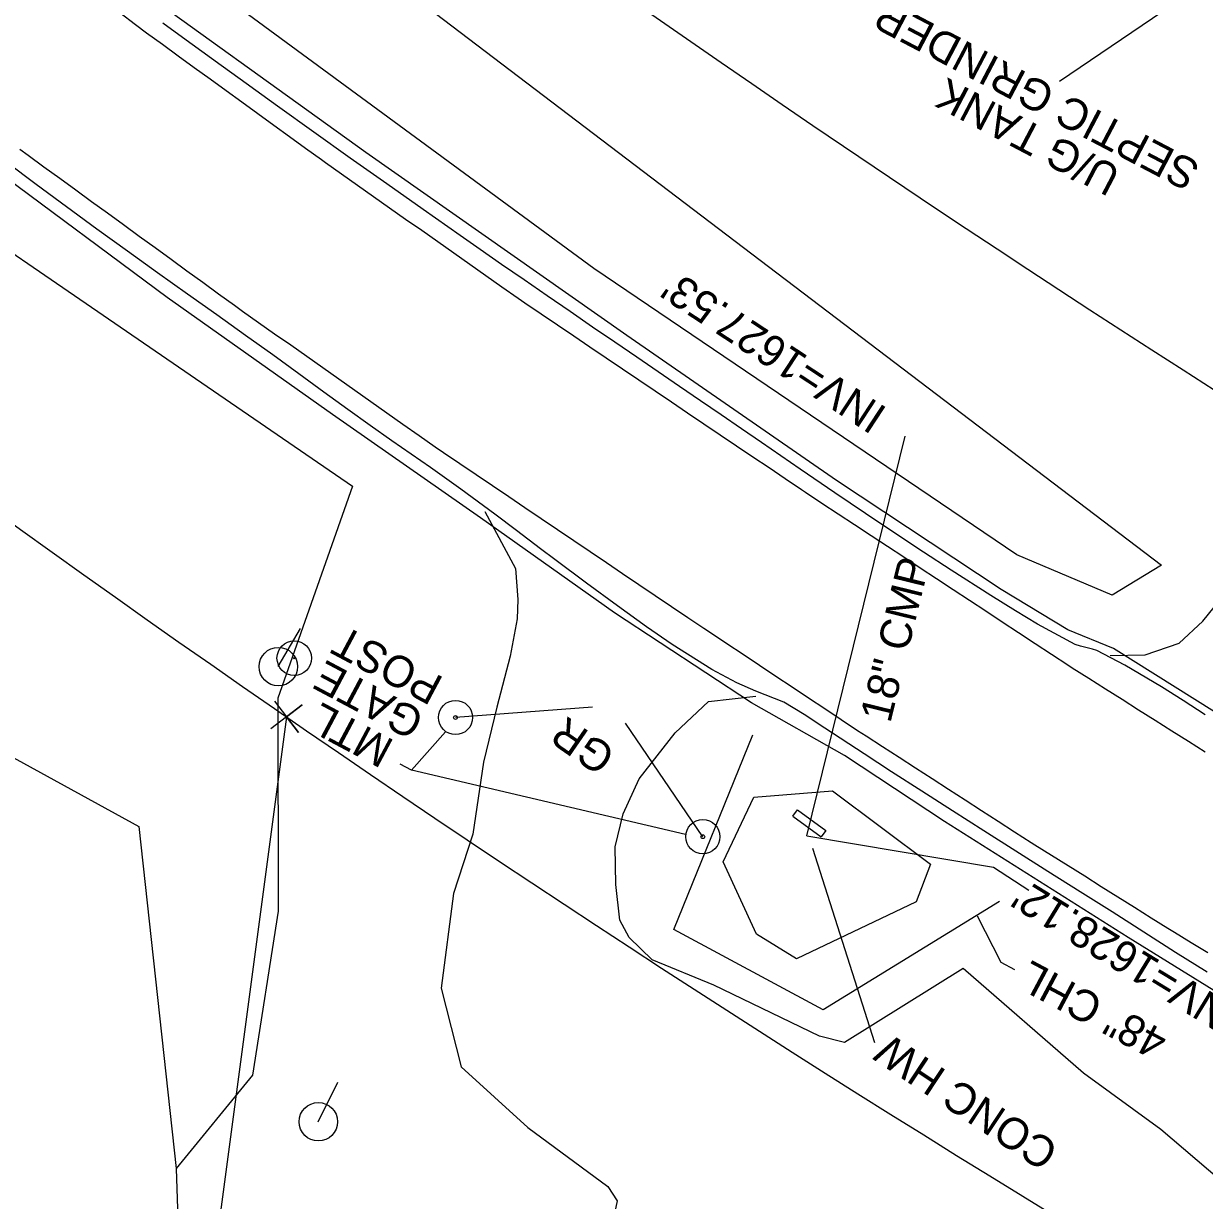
# Model space of a CAD drawing. Extents: x 472260 to 482161, y 489063 to 507124.
# Drawn here: x 479226.8 to 479377.1, y 493683.7 to 493833.5 of the extents above; entities that cross this region are included whole.
import ezdxf

# ---------------------------------------------------------------- set-up
doc = ezdxf.new("R2010")
doc.units = 0
for name, color, linetype in [('CTL Primary Horizontal and Vertical Cogo Elevation', 7, 'Continuous'), ('CTL Primary Horizontal and Vertical Cogo Number', 7, 'Continuous'), ('Exist Hydrographic Stream Bed Label', 7, 'Continuous'), ('Exist Plan Preparation Drainage Notes Label', 7, 'Continuous'), ('Exist Roads EOP Other Cogo Point CELL', 7, 'Continuous'), ('Exist Structure Minor Drop Inlet Cogo Comment', 7, 'Continuous'), ('Exist Structure Minor Drop Inlet Cogo Elevation', 7, 'Continuous'), ('Exist Structure Minor Drop Inlet Cogo Number', 7, 'Continuous'), ('Prop Drainage Structure Catch Basin Convert From Junction Box Label', 7, 'Continuous'), ('Prop Drainage Structure Drop Inlet Grate 2 Narrow Slots and Sag Grates 840 24 CELL', 7, 'Continuous'), ('Prop Drainage Structure Drop Inlet Grate 2 Narrow Slots and Sag Grates 840 24 Label', 7, 'Continuous'), ('Prop Drainage Structure Junction Box with Manhole CELL', 7, 'Continuous'), ('Prop Drainage Structure Outlet Berm Ditch 850 10 Label', 7, 'Continuous'), ('Prop Drainage Structure Pipe RCP 18in Class III', 7, 'Continuous'), ('Prop Drainage Structure Pipe RCP 30in Class III', 7, 'Continuous'), ('Prop Drainage Structure Pipe RCP 36in Class III', 7, 'Continuous'), ('Prop Drainage Structure Pipe RCP 66in Class IV', 7, 'Continuous'), ('Prop Drainage Structure Pipe RCP 66in Class IV Label', 7, 'Continuous'), ('Prop Drainage Structure Pipe RCP 72in Class III', 7, 'Continuous'), ('Prop Drainage Structure Pipe Side Drain 18in Label', 7, 'Continuous'), ('Prop Drainage Structure Pipe Stub Out CELL', 7, 'Continuous'), ('Prop Drainage Structure Pipe Welded Steel 72in Label', 7, 'Continuous'), ('Prop Drainage Structure Plot Symbol 20 Scale CELL', 7, 'Continuous'), ('Prop Drainage Structure Plot Symbol 50 Scale', 7, 'Continuous'), ('Prop Drainage Structure Tops and Inverts LABEL', 7, 'Continuous'), ('Prop Earthen Structure False Sump Label', 7, 'Continuous'), ('Prop Erosion Rip Rap Class I', 7, 'Continuous'), ('Prop Erosion Rip Rap Pad at Outlet Label', 7, 'Continuous'), ('Prop NEU Channel Block Detail Label', 7, 'Continuous')]:
    doc.layers.add(name, color=color, linetype=linetype)

msp = doc.modelspace()

# ---------------------------------------------------------------- linework, layer by layer
at = {"layer": 'CTL Primary Horizontal and Vertical Cogo Elevation'}
msp.add_line((479327.22, 493728.49), (479335.13, 493703.78), dxfattribs=at)
at = {"layer": 'Exist Hydrographic Stream Bed Label'}
msp.add_line((479376.47, 493838.2), (479358.66, 493826.1), dxfattribs=at)
at = {"layer": 'Exist Roads EOP Other Cogo Point CELL'}
msp.add_line((479260.25, 493745.22), (479260.25, 493745.22), dxfattribs=at)
msp.add_lwpolyline([(479258.73, 493747.21), (479261.77, 493743.24), (479260.25, 493745.22), (479262.24, 493746.74), (479258.27, 493743.7)], dxfattribs=at)
at = {"layer": 'Exist Structure Minor Drop Inlet Cogo Comment'}
for radius in [2.2, 0.0707]:
    msp.add_circle((479261.25, 493752.7), radius, dxfattribs=at)
at = {"layer": 'Exist Structure Minor Drop Inlet Cogo Elevation'}
for radius in [1992.96, 2092.96]:
    msp.add_arc((480448.9, 495467.9), radius, 230.46528, 247.8014, dxfattribs=at)
at = {"layer": 'Exist Structure Minor Drop Inlet Cogo Number'}
msp.add_line((479260.25, 493745.22), (479234.2, 493549.49), dxfattribs=at)
at = {"layer": 'Prop Drainage Structure Catch Basin Convert From Junction Box Label'}
for points in [[(479494.67, 493677.25), (479450.49, 493701.09), (479411.84, 493723.93), (479408.43, 493727.28), (479399.86, 493732.59), (479383.75, 493742.52), (479365.56, 493753.91), (479359.73, 493756.32), (479351.25, 493761.43), (479330.28, 493775.33), (479303.6, 493793.79), (479270.36, 493817.09), (479236.98, 493841.13), (479211.55, 493860.79), (479185.67, 493881.04), (479165.04, 493897.43), (479139.33, 493918.73), (479110.8, 493943.24), (479083.24, 493967.93)], [(479479.9, 493652.12), (479458.76, 493663.88), (479452.67, 493666.06), (479425.06, 493681.6), (479418.02, 493685.95), (479391.55, 493702.18), (479367.4, 493717.12), (479344.01, 493731.9), (479331.31, 493740.29), (479319.47, 493747.01), (479302, 493758.46), (479284.94, 493770.56), (479266.1, 493783.7), (479245.09, 493798.63), (479223.08, 493814.93), (479199.69, 493832.55), (479180.94, 493846.16), (479165.55, 493858.79), (479144.41, 493876.29), (479122.24, 493895.08), (479100.54, 493913.79), (479080.02, 493932.03), (479075.06, 493933.53), (479065.68, 493942.56)]]:
    msp.add_lwpolyline(points, dxfattribs=at)
at = {"layer": 'Prop Drainage Structure Drop Inlet Grate 2 Narrow Slots and Sag Grates 840 24 CELL'}
for points in [[(479239.06, 493834.9), (479241.05, 493833.38), (479242.44, 493832.33), (479244.46, 493830.86), (479246.49, 493829.39), (479248.51, 493827.92), (479250.53, 493826.45), (479252.56, 493824.99), (479254.58, 493823.52), (479256.6, 493822.05), (479258.63, 493820.58), (479260.65, 493819.11), (479262.67, 493817.65), (479264.7, 493816.18), (479265.21, 493815.81), (479267.25, 493814.37), (479269.3, 493812.93), (479271.34, 493811.49), (479273.38, 493810.05), (479275.43, 493808.61), (479277.47, 493807.17), (479279.52, 493805.73), (479281.56, 493804.29), (479283.6, 493802.85), (479285.65, 493801.42), (479287.69, 493799.98), (479289.74, 493798.54), (479290.61, 493797.93), (479292.68, 493796.53), (479294.75, 493795.13), (479296.82, 493793.73), (479298.89, 493792.33), (479300.97, 493790.94), (479303.04, 493789.54), (479305.11, 493788.14), (479307.18, 493786.74), (479309.26, 493785.34), (479311.33, 493783.95), (479313.4, 493782.55), (479315.47, 493781.15), (479317.55, 493779.75), (479319.62, 493778.35), (479321.69, 493776.96), (479323.76, 493775.56), (479325.83, 493774.16), (479326.32, 493773.83), (479328.41, 493772.45), (479330.5, 493771.08), (479332.59, 493769.7), (479334.67, 493768.33), (479336.76, 493766.96), (479338.85, 493765.58), (479340.94, 493764.21), (479343.02, 493762.83), (479345.11, 493761.46), (479347.2, 493760.08), (479349.29, 493758.71), (479351.38, 493757.33), (479353.46, 493755.96), (479355.55, 493754.58), (479357.64, 493753.21), (479359.73, 493751.83), (479360.29, 493751.46), (479362.4, 493750.13), (479364.52, 493748.79), (479366.63, 493747.46), (479368.74, 493746.12), (479370.86, 493744.79), (479372.97, 493743.45), (479375.08, 493742.12), (479377.2, 493740.78)], [(479377.57, 493715.17), (479375.43, 493716.47), (479373.29, 493717.76), (479372.45, 493718.27), (479370.33, 493719.6), (479368.22, 493720.93), (479366.1, 493722.26), (479363.98, 493723.59), (479361.87, 493724.92), (479359.75, 493726.24), (479357.63, 493727.57), (479355.52, 493728.9), (479355.04, 493729.2), (479352.94, 493730.55), (479350.84, 493731.91), (479348.74, 493733.26), (479346.64, 493734.62), (479344.54, 493735.97), (479342.44, 493737.33), (479340.34, 493738.68), (479338.24, 493740.04), (479336.14, 493741.39), (479334.04, 493742.75), (479332.94, 493743.46), (479330.86, 493744.84), (479328.78, 493746.23), (479326.7, 493747.61), (479324.62, 493749), (479322.54, 493750.38), (479320.46, 493751.77), (479318.38, 493753.15), (479316.3, 493754.54), (479314.22, 493755.92), (479313.41, 493756.46), (479311.34, 493757.85), (479309.27, 493759.25), (479307.2, 493760.65), (479305.12, 493762.05), (479303.05, 493763.45), (479300.98, 493764.85), (479298.91, 493766.24), (479296.84, 493767.64), (479294.76, 493769.04), (479292.69, 493770.44), (479290.62, 493771.84), (479288.55, 493773.24), (479286.48, 493774.63), (479284.4, 493776.03), (479282.33, 493777.43), (479280.26, 493778.83), (479279.18, 493779.56), (479277.14, 493781), (479275.09, 493782.44), (479273.05, 493783.88), (479271.01, 493785.32), (479268.97, 493786.77), (479266.92, 493788.21), (479264.88, 493789.65), (479262.84, 493791.09), (479260.8, 493792.53), (479258.75, 493793.97), (479256.71, 493795.41), (479254.67, 493796.85), (479253.65, 493797.58), (479251.62, 493799.05), (479249.6, 493800.52), (479247.58, 493801.99), (479245.56, 493803.46), (479243.54, 493804.93), (479241.52, 493806.4), (479239.5, 493807.87), (479237.48, 493809.34), (479235.45, 493810.81), (479233.43, 493812.29), (479231.41, 493813.76), (479229.39, 493815.23), (479227.37, 493816.7), (479226.33, 493817.46)]]:
    msp.add_lwpolyline(points, dxfattribs=at)
at = {"layer": 'Prop Drainage Structure Drop Inlet Grate 2 Narrow Slots and Sag Grates 840 24 Label'}
msp.add_lwpolyline([(479348.19, 493719.89), (479351.2, 493713.99), (479352.95, 493713.04)], dxfattribs=at)
at = {"layer": 'Prop Drainage Structure Junction Box with Manhole CELL'}
msp.add_lwpolyline([(479326.52, 493730.06), (479350.28, 493726.09), (479354.75, 493723.14)], dxfattribs=at)
at = {"layer": 'Prop Drainage Structure Pipe RCP 18in Class III'}
for points in [[(479365.1, 493753.02), (479369.56, 493753.13), (479373.88, 493754.62), (479376.93, 493757.4), (479379.63, 493760.75), (479382.88, 493766.95), (479385.36, 493772.73), (479389.03, 493783.23), (479392.07, 493791.27), (479392.92, 493797.2), (479392.2, 493802.53), (479391.26, 493806.98), (479388.35, 493816.07), (479389.45, 493821.09), (479389.94, 493825.02), (479389.4, 493827.72), (479387.54, 493830.44), (479390.41, 493838), (479395.85, 493836.03), (479397.84, 493838.66)], [(479285.52, 493771.37), (479289.41, 493764.11), (479289.69, 493760.18), (479289.62, 493757.69), (479288.72, 493752.94), (479287.04, 493746.47), (479285.33, 493739.45), (479283.99, 493730.27), (479281.51, 493722.72), (479279.93, 493710.66), (479282.48, 493700.67), (479290.98, 493692.92), (479301.15, 493685.43), (479302.36, 493683.6), (479301.5, 493679.62)], [(479386.59, 493679.88), (479371.57, 493692.68), (479361.74, 493699.84), (479346.41, 493713.2), (479331.29, 493703.74), (479328.12, 493704.57), (479314.68, 493711.08), (479306.83, 493714.3), (479303.88, 493717.11), (479302.7, 493719.35), (479302.19, 493723.89), (479302.11, 493728.67), (479303.1, 493732.89), (479305.17, 493737.32), (479309.76, 493743.2), (479313.97, 493747.19), (479319.99, 493747.86)]]:
    msp.add_lwpolyline(points, dxfattribs=at)
at = {"layer": 'Prop Drainage Structure Pipe RCP 36in Class III'}
for p, q in [((479325.31, 493733.4), (479328.92, 493730.76)), ((479324.72, 493732.59), (479328.33, 493729.95))]:
    msp.add_line(p, q, dxfattribs=at)
at = {"layer": 'Prop Drainage Structure Pipe RCP 66in Class IV'}
msp.add_line((479326.52, 493730.06), (479339, 493780.97), dxfattribs=at)
at = {"layer": 'Prop Drainage Structure Pipe RCP 72in Class III'}
msp.add_lwpolyline([(479351.04, 493721.72), (479328.59, 493707.94), (479309.57, 493718.14), (479319.63, 493742.95)], dxfattribs=at)
at = {"layer": 'Prop Drainage Structure Pipe Side Drain 18in Label'}
for p, q in [((479299.21, 493746.44), (479281.78, 493745.14)), ((479313.26, 493729.96), (479303.42, 493744.4))]:
    msp.add_line(p, q, dxfattribs=at)
at = {"layer": 'Prop Drainage Structure Pipe Stub Out CELL'}
for points in [[(479377.19, 493745.47), (479374.42, 493747.31), (479371.65, 493749.05), (479366.98, 493751.8), (479363.42, 493753.66), (479362.87, 493753.86), (479361.32, 493754.21), (479360.67, 493754.44), (479355.85, 493757.04), (479353.07, 493758.71), (479349.93, 493760.66), (479344.89, 493763.91), (479341.36, 493766.21), (479337.7, 493768.61), (479333.96, 493771.11), (479330.07, 493773.76), (479325.66, 493776.77), (479320.72, 493780.15), (479318.17, 493781.9), (479315.58, 493783.67), (479312.96, 493785.47), (479310.29, 493787.29), (479307.59, 493789.14), (479304.84, 493791.02), (479302.05, 493792.92), (479299.23, 493794.86), (479296.36, 493796.82), (479293.46, 493798.82), (479290.52, 493800.85), (479287.64, 493802.84), (479284.92, 493804.73), (479282.37, 493806.51), (479277.65, 493809.82), (479273.02, 493813.09), (479268.38, 493816.36), (479263.76, 493819.66), (479259.12, 493822.99), (479254.37, 493826.41), (479251.95, 493828.15), (479249.5, 493829.92), (479247.02, 493831.72), (479244.52, 493833.54)], [(479377.47, 493712.7), (479373.45, 493715.23), (479369.41, 493717.8), (479365.35, 493720.38), (479361.28, 493722.96), (479357.19, 493725.55), (479353.1, 493728.14), (479349.04, 493730.71), (479345.05, 493733.25), (479341.13, 493735.76), (479337.29, 493738.24), (479333.8, 493740.5), (479328.79, 493743.77), (479326.16, 493745.53), (479323.58, 493747.09), (479320.02, 493748.48), (479317.58, 493749.55), (479314.42, 493751.26), (479309.37, 493754.43), (479306.09, 493756.68), (479302.4, 493759.35), (479298.46, 493762.25), (479294.42, 493765.24), (479292.61, 493766.6), (479289.53, 493768.93), (479286.79, 493771.02), (479282.47, 493774.22), (479278.58, 493776.97), (479273.65, 493780.38), (479270.93, 493782.31), (479268.06, 493784.37), (479265.03, 493786.58), (479261.85, 493788.9), (479258.52, 493791.31), (479255.03, 493793.8), (479251.39, 493796.39), (479247.65, 493799.04), (479243.86, 493801.75), (479240.02, 493804.52), (479236.13, 493807.33), (479232.24, 493810.17), (479228.41, 493813.01), (479224.62, 493815.83)]]:
    msp.add_lwpolyline(points, dxfattribs=at)
at = {"layer": 'Prop Drainage Structure Plot Symbol 20 Scale CELL'}
for centre, radius in [((479281.78, 493745.14), 2.18), ((479281.78, 493745.14), 0.24), ((479313.26, 493729.96), 2.18), ((479313.26, 493729.96), 0.24)]:
    msp.add_circle(centre, radius, dxfattribs=at)
at = {"layer": 'Prop Drainage Structure Plot Symbol 50 Scale'}
for p, q in [((479324.72, 493732.59), (479325.31, 493733.4)), ((479328.92, 493730.76), (479328.33, 493729.95))]:
    msp.add_line(p, q, dxfattribs=at)
at = {"layer": 'Prop Drainage Structure Tops and Inverts LABEL'}
for points in [[(479171.8, 493921.62), (479214.74, 493885.94), (479276, 493837.28), (479371.67, 493764.52), (479365.39, 493760.73), (479353.23, 493765.86), (479299.39, 493802.32), (479233.34, 493850.88), (479191.14, 493882.61), (479162.76, 493909.29), (479162.97, 493921.03), (479171.8, 493921.62)], [(479155.42, 493778.48), (479164.56, 493808.22), (479166.22, 493825.31), (479163.89, 493837.46), (479127.8, 493863.11), (479110.48, 493867.61), (479116.76, 493882.24), (479184.49, 493832.32), (479268.68, 493774.59), (479259.14, 493747.61), (479259.22, 493720.49), (479255.94, 493699.61), (479246.2, 493687.72)], [(479315.87, 493726.75), (479319.77, 493734.98), (479329.78, 493735.79), (479342.26, 493726.45), (479340.44, 493721.68), (479325.2, 493714.41), (479320.11, 493717.56), (479315.87, 493726.75)]]:
    msp.add_lwpolyline(points, dxfattribs=at)
at = {"layer": 'Prop Erosion Rip Rap Class I'}
for points in [[(479280.51, 493743.33), (479276.17, 493738.42), (479274.72, 493739.18)], [(479311.04, 493730.26), (479276.17, 493738.42), (479274.72, 493739.18)]]:
    msp.add_lwpolyline(points, dxfattribs=at)
at = {"layer": 'Prop Erosion Rip Rap Pad at Outlet Label'}
msp.add_lwpolyline([(479155.42, 493778.48), (479241.47, 493731.28), (479246.2, 493687.72), (479247.14, 493659.54), (479243.81, 493625.08), (479259.84, 493597.24), (479393.31, 493554.04), (479427.38, 493595.67), (479472.46, 493638.33), (479483.46, 493634.2)], dxfattribs=at)
at = {"layer": 'Prop NEU Channel Block Detail Label'}
for p, q in [((479259.22, 493751.62), (479262.06, 493756.47)), ((479259.22, 493751.62), (479259.22, 493751.62)), ((479264.31, 493693.67), (479266.8, 493698.71)), ((479264.31, 493693.67), (479264.31, 493693.67))]:
    msp.add_line(p, q, dxfattribs=at)
for centre in [(479259.22, 493751.62), (479264.31, 493693.67)]:
    msp.add_circle(centre, 2.45, dxfattribs=at)

# ---------------------------------------------------------------- texts
at = {"layer": 'CTL Primary Horizontal and Vertical Cogo Number'}
msp.add_text('CONC HW', height=4, rotation=146.4491, dxfattribs=at).set_placement((479358.8, 493690.57))
at = {"layer": 'Exist Plan Preparation Drainage Notes Label'}
for s, p in [('SEPTIC GRINDER', (479376.79, 493815.6)), ('U/G TANK', (479366.71, 493814.95))]:
    msp.add_text(s, height=4, rotation=152.3422, dxfattribs=at).set_placement(p)
at = {"layer": 'Prop Drainage Structure Outlet Berm Ditch 850 10 Label'}
msp.add_text('48" CHL', height=4, rotation=151.985, dxfattribs=at).set_placement((479372.72, 493704.91))
at = {"layer": 'Prop Drainage Structure Pipe RCP 30in Class III'}
for s, p in [('POST', (479280.44, 493750.13)), ('GATE', (479278.07, 493745.71)), ('MTL', (479274.15, 493742.13))]:
    msp.add_text(s, height=4, rotation=151.985, dxfattribs=at).set_placement(p)
at = {"layer": 'Prop Drainage Structure Pipe RCP 66in Class IV Label'}
msp.add_text('18" CMP', height=4, rotation=76.2276, dxfattribs=at).set_placement((479337.12, 493744.32))
at = {"layer": 'Prop Drainage Structure Pipe Welded Steel 72in Label'}
for s, rotation, p in [("INV=1627.53'", 146.7201, (479336.9, 493784.42)), ("INV=1628.12'", 148.6023, (479381.97, 493707.79))]:
    msp.add_text(s, height=4, rotation=rotation, dxfattribs=at).set_placement(p)
at = {"layer": 'Prop Earthen Structure False Sump Label'}
msp.add_text('GR', height=4, rotation=145.3328, dxfattribs=at).set_placement((479302.4, 493740.88))

doc.saveas('drawing.dxf')
